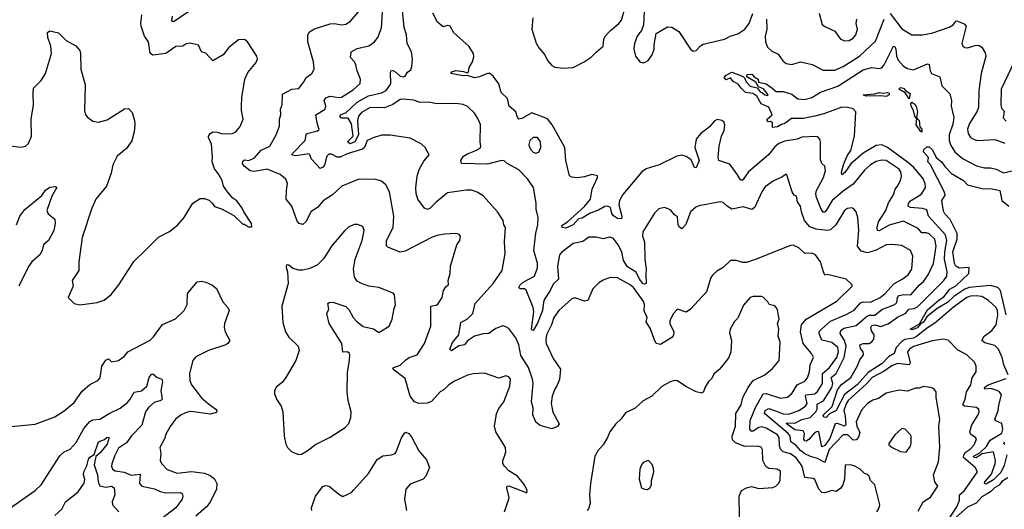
# Model space of a CAD drawing. Extents: x 1245432 to 1420865, y 606325 to 671314.
# Tile 296 of 382: x 1368823 to 1375711, y 644853 to 648281. Entities that reach past the tile are written whole.
import ezdxf

# ---------------------------------------------------------------- set-up
doc = ezdxf.new("R2010")
doc.units = 0

msp = doc.modelspace()

# ---------------------------------------------------------------- linework, layer by layer
at = {"layer": '0CON20XD'}
for points in [[(1374818.8, 644835), (1374835.4, 644864.6), (1374839.5, 644885), (1374806.2, 645025), (1374775.9, 645055.9), (1374765.9, 645085.9), (1374755, 645097.5), (1374733.9, 645103.9), (1374704.1, 645134.1), (1374665, 645156.2), (1374635, 645163.8), (1374597.5, 645162.5), (1374592.3, 645065), (1374581.8, 645025), (1374568.7, 645001.3), (1374535, 644977.2), (1374505, 644985.4), (1374455, 644968.2), (1374435, 644971.2), (1374414.8, 644994.8), (1374385, 645061.1), (1374375, 645068.2), (1374315, 645076.7), (1374296.7, 645155), (1374255, 645214.2), (1374215, 645241.4), (1374165, 645256.6), (1374145.3, 645275), (1374137.5, 645297.5), (1374136.5, 645355), (1374125.1, 645375.1), (1374045, 645422.2), (1374015, 645431.4), (1373995, 645426.7), (1373955, 645401.2), (1373940.7, 645400.7), (1373931.6, 645415), (1373933, 645475), (1373970.2, 645565), (1374025, 645662), (1374045, 645663.7), (1374145, 645631.5), (1374195, 645639.5), (1374225.8, 645664.2), (1374262.5, 645725), (1374315, 645750), (1374335, 645774.2), (1374348.8, 645815), (1374354.3, 645865.7), (1374375.6, 645915), (1374363.6, 645945), (1374303.1, 646015), (1374286.7, 646095), (1374293.2, 646145), (1374326, 646184), (1374540.1, 646309.9), (1374646.7, 646415), (1374646.7, 646425), (1374604.2, 646464.2), (1374475, 646496.7), (1374455, 646492.5), (1374446.7, 646515), (1374425, 646586.7), (1374390, 646635), (1374365, 646646.7), (1374315, 646643.8), (1374274.6, 646684.6), (1374235, 646702.2), (1374215, 646700), (1373976.4, 646603.6), (1373907.9, 646582.1), (1373881.1, 646581.1), (1373835, 646594), (1373796.1, 646593.9), (1373745, 646546), (1373699.7, 646520.3), (1373671.2, 646495), (1373659.2, 646475), (1373628.1, 646375), (1373515, 646254), (1373485, 646233.3), (1373425, 646254), (1373396, 646225), (1373370.5, 646175), (1373372.5, 646155), (1373399.2, 646095), (1373396.6, 646073.4), (1373385, 646056.2), (1373305, 646007.1), (1373275, 646014), (1373261.2, 646045), (1373236.7, 646116.7), (1373204.8, 646164.8), (1373212.9, 646195), (1373192.6, 646242.6), (1373195.2, 646285), (1373190.4, 646305), (1373116.6, 646405), (1373094.6, 646425), (1373005, 646473.9), (1372955, 646475.6), (1372905, 646457.1), (1372875, 646439.2), (1372832.6, 646397.4), (1372798, 646315), (1372775, 646310.6), (1372707.3, 646332.7), (1372685, 646325.7), (1372595, 646244.3), (1372558.8, 646195), (1372543.5, 646145), (1372509.6, 646075), (1372503.3, 646035), (1372506.9, 646015), (1372555, 645910), (1372607.3, 645835), (1372598.7, 645761.3), (1372581.3, 645718.7), (1372565.8, 645695), (1372547.9, 645645), (1372540.5, 645595), (1372552.3, 645532.3), (1372597.5, 645452.5), (1372586, 645434), (1372545, 645416.2), (1372465, 645440.8), (1372434.5, 645464.5), (1372413.3, 645515), (1372414.6, 645564.6), (1372404.7, 645605), (1372414.6, 645735), (1372409.7, 645765), (1372382.9, 645845), (1372329, 645929), (1372315.3, 646005), (1372295, 646054.3), (1372245, 646118.6), (1372225, 646131.9), (1372203.4, 646136.6), (1372155, 646118.9), (1372105, 646083.3), (1372065, 646080.9), (1372005, 646066.4), (1371956.6, 646033.4), (1371935, 646004.4), (1371895, 645997.3), (1371845, 645962.3), (1371831.9, 645975), (1371850, 646020), (1371895.6, 646075), (1371909.7, 646160.3), (1371955, 646186.9), (1371992.5, 646225), (1372008.6, 646295), (1372135, 646433.3), (1372198.1, 646525), (1372220, 646645), (1372215.6, 646725), (1372222.9, 646825), (1372210.8, 646845), (1372206.2, 646875), (1372165, 646936.7), (1372065, 647048), (1372024.3, 647074.3), (1371985, 647087.5), (1371947, 647087), (1371815, 647068.9), (1371736, 647004), (1371695, 646961.9), (1371675, 646952.2), (1371655, 646961.4), (1371608.2, 647025), (1371596.1, 647065), (1371595.3, 647104.7), (1371603.1, 647185), (1371617.9, 647232.1), (1371650, 647290), (1371686.7, 647335), (1371660, 647385), (1371632.4, 647412.4), (1371555, 647451.2), (1371415, 647472), (1371355, 647471.2), (1371295, 647454.4), (1371255, 647434.4), (1371235.9, 647385), (1371222.2, 647375), (1371115, 647342.4), (1371065, 647317.5), (1371045, 647318.6), (1371005, 647339.8), (1370985, 647339.1), (1370972.4, 647325), (1370955, 647261.2), (1370945, 647248.8), (1370925, 647240), (1370864.8, 647304.8), (1370854, 647334), (1370845, 647341.2), (1370755, 647328.4), (1370732.1, 647332.1), (1370728, 647335), (1370732.9, 647345), (1370820, 647435), (1370826.7, 647475), (1370835, 647484.4), (1370906.5, 647503.5), (1370918, 647512), (1370905.4, 647555.4), (1370894.5, 647615), (1370959.4, 647655), (1370964.5, 647675), (1370953.8, 647715), (1370965, 647733.5), (1370995, 647744.7), (1371055, 647735.3), (1371075, 647738.2), (1371155, 647788.8), (1371205.9, 647834.1), (1371207.8, 647865), (1371183.6, 647923.6), (1371174.4, 647964.4), (1371165, 647986.7), (1371137.5, 648015), (1371142.5, 648055), (1371185, 648080), (1371265, 648097.1), (1371305, 648125.6), (1371329.6, 648155), (1371355.3, 648224.7), (1371371.5, 648481.5)], [(1372414.1, 648294.1), (1372406.2, 648215), (1372436.6, 648116.6), (1372454.7, 648084.7), (1372496.7, 648035), (1372516.7, 647995), (1372545, 647960.6), (1372567.1, 647947.1), (1372625, 647940.5), (1372695, 647945.6), (1372772, 647985), (1372821.7, 648018.3), (1372855, 648054.3), (1372905.8, 648095), (1372910, 648145), (1372919.2, 648165), (1372955.5, 648204.5), (1373015.6, 648255), (1373032.4, 648277.6), (1373085.9, 648464.1)], [(1370065, 648377.3), (1369905, 648267.5), (1369895, 648266.2), (1369888.6, 648275), (1369892.8, 648305)], [(1368755, 647396.7), (1368835, 647388.8), (1368863.9, 647396.1), (1368885, 647413.3), (1368905.8, 647465), (1368902.9, 647585), (1368920, 647685), (1368917.7, 647762.3), (1368918.8, 647801.2), (1368974, 647855), (1369004.2, 647905), (1369046.2, 648045), (1369040, 648095), (1369020, 648155), (1369018.3, 648191.7), (1369035, 648202.5), (1369095, 648187.5), (1369147.5, 648135), (1369215, 648097.5), (1369243.3, 648065), (1369248.8, 648045), (1369250, 647935), (1369281.2, 647825), (1369275.7, 647645), (1369284, 647615), (1369297.3, 647597.3), (1369335, 647569.2), (1369375, 647564.4), (1369435, 647580), (1369556.4, 647656.4), (1369585, 647658.8), (1369611.2, 647631.2), (1369627.5, 647575), (1369629.2, 647545), (1369624.2, 647495), (1369607, 647433), (1369570.7, 647379.3), (1369505.7, 647325), (1369474.5, 647265.5), (1369463.4, 647206.6), (1369430.6, 647115), (1369356.9, 647025), (1369327.8, 646962.2), (1369260.9, 646755), (1369236.7, 646585), (1369237.5, 646525), (1369191.2, 646455), (1369196.2, 646415), (1369163.3, 646335), (1369203.9, 646293.9), (1369245, 646283.8), (1369365, 646302), (1369415, 646316.7), (1369464.1, 646355.9), (1369516.2, 646425), (1369622.5, 646587.5), (1369703.5, 646666.5), (1369795, 646757.5), (1369872.2, 646797.8), (1369927.6, 646842.4), (1369974.4, 646895.6), (1370035, 646996.7), (1370085, 647030), (1370115, 647030), (1370148.3, 647018.3), (1370172.5, 646995), (1370185, 646972.5), (1370235, 646956.7), (1370320.7, 646910.7), (1370385, 646850), (1370395, 646850), (1370425, 646830), (1370448.3, 646831.7), (1370446, 646855), (1370391.2, 646935), (1370380.7, 646960.7), (1370341.7, 647011.7), (1370315, 647031.2), (1370276.7, 647075), (1370250, 647115), (1370238.8, 647155), (1370211.2, 647205), (1370185.8, 647235.8), (1370170, 647285), (1370172.9, 647317.1), (1370165, 647410), (1370143.8, 647455), (1370144.1, 647465.9), (1370156.7, 647485), (1370175, 647496), (1370205, 647494.2), (1370235, 647483.3), (1370307.4, 647482.6), (1370335.4, 647494.6), (1370366.3, 647533.7), (1370386.9, 647585), (1370374.3, 647645), (1370374.4, 647675), (1370377.1, 647735), (1370397.5, 647865), (1370419.7, 647910.3), (1370478.3, 647981.7), (1370486.4, 648006.4), (1370483.3, 648025), (1370417.5, 648125), (1370395, 648142.5), (1370355, 648140), (1370286.7, 648085), (1370245.6, 648034.4), (1370175, 647993.3), (1370125.6, 648045.6), (1370096, 648056), (1370075, 648103.3), (1370015.8, 648115.8), (1369988.3, 648111.7), (1369965, 648094.2), (1369915, 648091.9), (1369845, 648042.9), (1369755, 648032.9), (1369737, 648047), (1369723.3, 648125), (1369695.7, 648165), (1369674.2, 648235), (1369670.8, 648255), (1369678.8, 648315)], [(1371525, 645899.5), (1371548, 645915), (1371605, 645935.8), (1371655.8, 646015), (1371699.4, 646135), (1371699.2, 646275), (1371737.8, 646282.2), (1371749.6, 646290.4), (1371779.4, 646335), (1371788, 646385), (1371805, 646411.2), (1371823.3, 646426.7), (1371821.2, 646455), (1371834, 646505), (1371838, 646555), (1371880.8, 646705), (1371901.2, 646735), (1371906.2, 646765), (1371895, 646778.8), (1371875, 646784), (1371795, 646779.2), (1371740.9, 646769.1), (1371705, 646757.1), (1371520.2, 646659.8), (1371485, 646654.5), (1371399.2, 646689.2), (1371388.8, 646698.8), (1371389.4, 646735), (1371435.6, 646825.6), (1371440.5, 646905), (1371409.4, 647075), (1371385.6, 647125.6), (1371355, 647151.2), (1371315, 647161.2), (1371195, 647163.8), (1371075.8, 647114.2), (1371012, 647055), (1370946.2, 647013.8), (1370905.8, 646965), (1370861.5, 646938.5), (1370824.3, 646865), (1370803.9, 646846.1), (1370778.8, 646855), (1370765, 646870), (1370726.4, 646976.4), (1370687.3, 647025), (1370688.8, 647085), (1370697.5, 647135), (1370685.8, 647165), (1370645, 647198.1), (1370555, 647234), (1370465, 647218.9), (1370435, 647223.4), (1370394.4, 647255), (1370382.9, 647275), (1370385, 647291.2), (1370395, 647299.4), (1370425.6, 647295.6), (1370465, 647314.5), (1370513.5, 647366.5), (1370572.9, 647395), (1370618.5, 647475), (1370640.6, 647535), (1370640, 647585), (1370649.2, 647615), (1370647.1, 647655), (1370658.6, 647685), (1370661.3, 647758.7), (1370726.5, 647793.5), (1370775, 647798), (1370812, 647845), (1370826.7, 647875), (1370866.2, 647905), (1370883.8, 647935), (1370878.6, 647985), (1370839.4, 648125), (1370839.4, 648175), (1370850.6, 648195), (1370884.6, 648215.4), (1370995, 648250.4), (1371025, 648253.8), (1371075, 648244.5), (1371105, 648249.1), (1371135, 648268.1), (1371194, 648335)], [(1375109.8, 644840.2), (1375144, 644905), (1375195, 644938.8), (1375245.8, 645015), (1375225.5, 645045), (1375216.9, 645095), (1375251.8, 645185), (1375261.3, 645288.7), (1375253.3, 645435), (1375260.5, 645485), (1375234.2, 645635), (1375234, 645675), (1375215, 645700), (1375196.1, 645706.1), (1375145, 645714), (1375115, 645702.5), (1375089.5, 645700.5), (1375035, 645680.6), (1374972.6, 645687.4), (1374885, 645667.5), (1374830.6, 645629.4), (1374791.5, 645618.5), (1374754.3, 645595), (1374711.9, 645548.1), (1374674.6, 645465.4), (1374678.7, 645435), (1374701.5, 645391.5), (1374691.4, 645358.6), (1374675, 645340.7), (1374655, 645336.4), (1374617.1, 645375), (1374585, 645374.6), (1374485, 645272.8), (1374455, 645181.5), (1374405, 645208.8), (1374355, 645222.6), (1374315, 645241.9), (1374285, 645265.7), (1374253.4, 645303.4), (1374217.1, 645325), (1374212.9, 645365), (1374198.4, 645385), (1374034.7, 645525), (1374039.3, 645545), (1374065, 645559.6), (1374121.9, 645538.1), (1374165, 645521.5), (1374205, 645519.1), (1374275, 645545.7), (1374321.5, 645575), (1374331.4, 645595), (1374319.6, 645645), (1374323.5, 645655), (1374385, 645662.8), (1374405, 645678), (1374438.6, 645735), (1374440.4, 645805), (1374488.5, 645845), (1374539.3, 645915), (1374551, 645955), (1374547.4, 645985), (1374505, 646021.1), (1374435, 646036.5), (1374416.9, 646085), (1374419.6, 646100.4), (1374431.5, 646115), (1374495, 646169.4), (1374605, 646216.8), (1374661.5, 646248.5), (1374705, 646299.7), (1374726.4, 646306.4), (1374775, 646304.1), (1374842.8, 646337.2), (1374877.9, 646365), (1374937.5, 646432.5), (1374995.8, 646464.2), (1375037.8, 646495), (1375063.5, 646535), (1375071.9, 646625), (1375055, 646666), (1374995, 646699.6), (1374925, 646708.1), (1374885, 646705.6), (1374815, 646667.1), (1374755, 646648.2), (1374709.7, 646659.8), (1374685.4, 646695.4), (1374692.5, 646805), (1374687.1, 646897.1), (1374674.5, 646935), (1374657.6, 646957.6), (1374645, 646964.5), (1374615, 646959.1), (1374594.4, 646945), (1374532, 646845), (1374495, 646808.9), (1374475, 646805.7), (1374395, 646814.6), (1374351.4, 646831.4), (1374312.7, 646875), (1374291.5, 646935), (1374285.4, 646975), (1374265.5, 647005), (1374256.7, 647045), (1374241.4, 647051.4), (1374227.5, 647075), (1374190, 647195), (1374185, 647200), (1374155, 647178.8), (1374097.6, 647152.4), (1374039.4, 647110.6), (1374014, 647076), (1373965, 646968.8), (1373947, 646953), (1373885, 646970.6), (1373805, 646954.4), (1373772, 646975), (1373745, 647002), (1373725.6, 647005.6), (1373575, 646977.5), (1373552.8, 646967.2), (1373516.5, 646935), (1373483.3, 646846.7), (1373455, 646816), (1373438.1, 646828.1), (1373428.8, 646845), (1373425, 646900), (1373404.3, 646915), (1373375, 646950.8), (1373335, 646967.1), (1373295, 646956), (1373264.6, 646925.4), (1373183.3, 646795), (1373180.5, 646765), (1373193.8, 646725), (1373196.1, 646605), (1373206, 646535), (1373203.4, 646496.6), (1373204.8, 646435.2), (1373195, 646428.4), (1373185, 646431.7), (1373159, 646465), (1373135, 646514.5), (1373075, 646550), (1373046.8, 646595), (1373035, 646656.7), (1373010.9, 646705), (1372975, 646751.4), (1372948.3, 646758.3), (1372905, 646747.1), (1372855, 646758.1), (1372805, 646757.5), (1372761.8, 646728.2), (1372695, 646713.8), (1372615, 646653.6), (1372600.7, 646635), (1372586.4, 646555), (1372593.6, 646465), (1372555, 646430), (1372534.2, 646385), (1372494.8, 646325.2), (1372486.8, 646303.2), (1372480.5, 646245), (1372445, 646155.8), (1372416, 646105), (1372407, 646107), (1372404.4, 646115), (1372419.7, 646235), (1372415.2, 646265.2), (1372367.5, 646387.5), (1372355, 646396.2), (1372325, 646395.7), (1372315.7, 646405), (1372325, 646424.3), (1372345, 646444.4), (1372424.6, 646485.4), (1372446.7, 646543.2), (1372446.4, 646576.4), (1372419.2, 646665), (1372433.2, 646786.8), (1372447.5, 646845), (1372449.4, 646895), (1372435.7, 646955), (1372436.8, 646996.8), (1372418, 647105), (1372375.8, 647165.8), (1372315, 647230), (1372233.3, 647275), (1372212.5, 647292.5), (1372194.4, 647294.4), (1372095, 647269), (1371914.3, 647274.3), (1371908.8, 647295), (1371928, 647325), (1371955, 647342.2), (1372014.5, 647365.5), (1372045, 647381.2), (1372050, 647395), (1372044.3, 647425), (1372046.8, 647546.8), (1372029.3, 647589.3), (1372005, 647626.2), (1371955, 647672), (1371925, 647685.8), (1371875, 647693.5), (1371740.9, 647690.9), (1371684.4, 647704.4), (1371625, 647700.5), (1371578.2, 647718.2), (1371505, 647725.2), (1371485, 647721.2), (1371432.6, 647687.4), (1371375, 647662.6), (1371275, 647665.5), (1371215, 647630.8), (1371192.3, 647605), (1371186.3, 647575), (1371192.3, 647475), (1371166.7, 647425), (1371135, 647411.2), (1371115.4, 647425), (1371156.5, 647465), (1371145, 647550.6), (1371121.7, 647591.7), (1371075, 647592), (1371062.9, 647605), (1371066.4, 647615), (1371108.3, 647631.7), (1371135, 647656.9), (1371185, 647702.1), (1371262.9, 647747.1), (1371355, 647767.8), (1371387.8, 647785), (1371418.5, 647831.5), (1371417.9, 647912.1), (1371423.3, 647926.7), (1371445, 647919.5), (1371485.8, 647885), (1371505, 647879.6), (1371520, 647885), (1371536.6, 647913.4), (1371559.5, 647930.5), (1371566.8, 647953.2), (1371570.6, 648005), (1371564, 648055), (1371534.3, 648115), (1371528.5, 648175), (1371512.1, 648225), (1371497.9, 648367.9)], [(1374490.6, 645349.4), (1374455, 645299.4), (1374435, 645291.2), (1374414.3, 645395), (1374405, 645398.4), (1374385, 645390), (1374345, 645343.1), (1374325, 645330), (1374315, 645333.9), (1374309.2, 645345), (1374314.1, 645385), (1374305, 645403.8), (1374245, 645410.5), (1374184.7, 645455), (1374195, 645459.2), (1374245, 645455.5), (1374295, 645482.4), (1374352.7, 645495), (1374393.1, 645535), (1374402.2, 645555), (1374401.7, 645588.3), (1374447.1, 645612.9), (1374504.3, 645705), (1374510.6, 645735), (1374501.1, 645775), (1374535.1, 645804.9), (1374590.1, 645915), (1374605.4, 645995), (1374594, 646034), (1374564.1, 646085), (1374567.5, 646105), (1374589.3, 646120.7), (1374675, 646139.4), (1374745, 646201.2), (1374765, 646212.3), (1374805, 646213.4), (1374855, 646252.8), (1374945, 646287.5), (1374959, 646301), (1374964.3, 646335), (1374975, 646350), (1375005, 646357.9), (1375056.4, 646355), (1375115, 646421.8), (1375145, 646446.9), (1375178.2, 646495), (1375216, 646575), (1375234.7, 646695), (1375224.2, 646745), (1375185, 646780.8), (1375165, 646788.1), (1375135, 646787.9), (1375108.9, 646818.9), (1375005, 646870.8), (1374905, 646841.6), (1374835, 646802.7), (1374824.7, 646804.7), (1374822.9, 646825), (1374832.2, 646865), (1374883.2, 646945), (1374901.6, 646998.4), (1374936.9, 647055), (1374947.9, 647095), (1374963.3, 647115), (1374984.6, 647155), (1374992, 647185), (1374987.1, 647215), (1374975.8, 647235), (1374885, 647294.3), (1374855, 647298.2), (1374815, 647288.1), (1374774.6, 647265), (1374732.8, 647227.2), (1374655, 647129.1), (1374585, 647081.1), (1374507.3, 647015), (1374464.6, 646945), (1374455, 646933.9), (1374445, 646934), (1374429.5, 646955), (1374397.3, 647035), (1374392.7, 647062.7), (1374398.1, 647085), (1374446.8, 647175), (1374460.9, 647225), (1374455.4, 647255.4), (1374434.2, 647274.2), (1374425, 647300), (1374425.8, 647425), (1374421.2, 647445), (1374408.3, 647458.3), (1374395, 647462), (1374295, 647457.5), (1374262.5, 647445), (1374175, 647430.9), (1374135, 647413.2), (1374105, 647391.2), (1374062.3, 647335), (1373922.5, 647215), (1373885, 647163.1), (1373875, 647155.6), (1373865, 647158.6), (1373845.5, 647195), (1373790.4, 647270.4), (1373714.3, 647295), (1373710.5, 647315), (1373716.2, 647395), (1373732.7, 647465), (1373750.6, 647505), (1373755.7, 647545), (1373748.8, 647565), (1373735.8, 647575.8), (1373705, 647582), (1373685, 647572), (1373649.1, 647530.9), (1373585, 647481.1), (1373555, 647444.3), (1373545.7, 647385), (1373576.4, 647295), (1373555, 647244.2), (1373545, 647245.8), (1373519.6, 647299.6), (1373485, 647322), (1373455, 647331.6), (1373421.4, 647325), (1373296, 647265), (1373205, 647236.2), (1373175, 647216.4), (1373042.9, 647057.1), (1373020, 647015), (1373014.1, 646984.1), (1373035.4, 646904.6), (1373032.7, 646887.3), (1373005, 646888.2), (1372978.1, 646908.1), (1372966, 646925), (1372956.5, 646966.5), (1372935, 646974.4), (1372916.7, 646973.3), (1372873, 646947), (1372815, 646927.1), (1372758.2, 646891.8), (1372733.5, 646886.5), (1372694.2, 646845), (1372645, 646820.3), (1372618.9, 646825), (1372615.9, 646835), (1372622.4, 646845), (1372655, 646864.7), (1372775, 646971.9), (1372816.9, 647025), (1372827.9, 647095), (1372865.8, 647175), (1372865, 647187.5), (1372825, 647196), (1372775, 647180), (1372723.2, 647173.2), (1372685, 647178.6), (1372668.6, 647188.6), (1372643.1, 647295), (1372637.1, 647385), (1372547.4, 647545), (1372515.5, 647585.5), (1372405, 647628.6), (1372335, 647589.1), (1372314, 647585), (1372302.4, 647602.4), (1372294, 647635), (1372247, 647675), (1372235, 647728.1), (1372191.4, 647771.4), (1372175, 647830.5), (1372135.6, 647885), (1372113.1, 647903.1), (1372095, 647904.4), (1372040.4, 647879.6), (1372005, 647873.5), (1371955, 647888.9), (1371925, 647888.2), (1371840, 647905), (1371846, 647915), (1371875, 647924.6), (1371928.3, 647918.3), (1371955, 647907.5), (1371964, 647915), (1371966.7, 647945), (1371991.9, 647985), (1371999.6, 648020.4), (1371996.9, 648045), (1371965, 648095.8), (1371859.5, 648189.5), (1371835, 648236), (1371819.3, 648240.7), (1371785, 648230), (1371745, 648263.3), (1371713, 648327)], [(1373192.5, 648335), (1373188, 648245), (1373174, 648205), (1373155, 648181.4), (1373142.9, 648165), (1373124.6, 648115), (1373118.9, 648075), (1373131.2, 648025), (1373164.1, 647984.1), (1373175, 647980), (1373195, 647981.2), (1373220, 647995), (1373247.5, 648035), (1373260.8, 648075), (1373260.8, 648105), (1373275.9, 648184.1), (1373355, 648230.8), (1373385, 648228.8), (1373435, 648198), (1373515, 648073.8), (1373535, 648061.2), (1373555, 648064), (1373585, 648096.7), (1373605, 648108.8), (1373755, 648144.2), (1373793.3, 648165), (1373848, 648182), (1373896.5, 648213.5), (1373927.1, 648255), (1373951.1, 648325)], [(1374415.5, 648325.5), (1374437, 648247), (1374455, 648232.5), (1374525, 648201.2), (1374565, 648143.8), (1374595, 648132.5), (1374625, 648135.6), (1374655, 648152.2), (1374672.5, 648175), (1374683.5, 648215), (1374675.6, 648255), (1374680, 648285)], [(1374912.9, 648322.9), (1374995, 648217.5), (1375065, 648174.4), (1375135.6, 648175.6), (1375205, 648186), (1375325, 648227.8), (1375354, 648245), (1375375, 648273.3), (1375385, 648271.2), (1375431.2, 648251.2), (1375443.8, 648235), (1375414, 648115), (1375421.2, 648095), (1375435, 648086), (1375455, 648084.3), (1375515, 648101.2), (1375535, 648100), (1375555, 648087.5), (1375578.5, 648048.5), (1375581.9, 648025), (1375549.5, 647905), (1375533.5, 647785), (1375530.7, 647665), (1375518.4, 647635), (1375467.5, 647555), (1375454.7, 647515), (1375457.5, 647485), (1375475.9, 647455.9), (1375501.1, 647441.1), (1375525, 647436.1), (1375645, 647442.1), (1375715, 647416.5)], [(1374048.8, 648285), (1374049.5, 648215), (1374039.1, 648165), (1374041.2, 648125), (1374055, 648087.5), (1374085, 648059.2), (1374130.3, 648040.3), (1374162.2, 647992.2), (1374185, 647974.3), (1374225, 647967.8), (1374285, 647985.7), (1374367.6, 647967.6), (1374445, 647927.7), (1374525, 647926.2), (1374585, 647952.8), (1374698.2, 648025), (1374810.8, 648129.2), (1374871, 648285)], [(1375738.9, 645795), (1375707.1, 645865), (1375695.3, 645915.3), (1375671.5, 645975), (1375645, 646000.8), (1375575, 646018.5), (1375553.3, 646035), (1375570, 646065), (1375623.2, 646105), (1375654, 646145), (1375666, 646215), (1375664, 646244), (1375655, 646266.5), (1375601.2, 646315), (1375555, 646342.1), (1375515, 646348.5), (1375475, 646345.7), (1375449.1, 646335), (1375355, 646268.9), (1375224.4, 646155.6), (1375175, 646124.5), (1375097.9, 646062.1), (1375075, 646052.5), (1375015, 646042.4), (1374995, 646029.1), (1374954.3, 645985), (1374940.7, 645945), (1374900.2, 645919.8), (1374857, 645875), (1374759.4, 645810.6), (1374681.5, 645725), (1374593.3, 645656.7), (1374535.1, 645544.9), (1374487.5, 645522.5), (1374465, 645496.4), (1374447.8, 645497.8), (1374445, 645512), (1374506.7, 645573.3), (1374545, 645689.8), (1374573, 645727), (1374637.8, 645775), (1374685, 645858.1), (1374700.7, 645899.3), (1374726.8, 645935), (1374724.6, 645954.6), (1374705, 645978.8), (1374701.2, 646005), (1374725, 646014.2), (1374765, 646013.3), (1374784.2, 646025), (1374799.4, 646045), (1374800.9, 646075), (1374782.7, 646102.7), (1374776.5, 646125), (1374785, 646139.5), (1374805, 646145.5), (1374845, 646133.8), (1374898.7, 646151.3), (1374965, 646199.2), (1375023.4, 646226.6), (1375044.5, 646255.5), (1375079.9, 646260.1), (1375105, 646271.4), (1375288, 646455), (1375308.8, 646485), (1375312.2, 646515), (1375292.9, 646605), (1375295.1, 646655), (1375309.5, 646735), (1375299.8, 646775), (1375181.8, 646905), (1375168.8, 646948.8), (1375138, 646958), (1375056.2, 646965), (1375039.2, 646975), (1375041.6, 646995), (1375055, 647012.5), (1375113, 647047), (1375135.4, 647065), (1375158.9, 647105), (1375158.7, 647135), (1375142.1, 647172.1), (1375075, 647247.5), (1375035, 647283), (1374895, 647386.2), (1374855, 647403.6), (1374815, 647399.3), (1374724.6, 647345.4), (1374638.2, 647271.8), (1374595, 647210), (1374574.4, 647194.4), (1374572.7, 647212.7), (1374586.8, 647265), (1374612.1, 647327.9), (1374636.9, 647365), (1374662.9, 647465), (1374672.1, 647635), (1374655, 647657.3), (1374615, 647667), (1374575, 647667.2), (1374448.7, 647621.3), (1374384.8, 647604.8), (1374305, 647588.1), (1374221.5, 647588.5), (1374175, 647553.5), (1374152.2, 647547.8), (1374125, 647530), (1374090, 647525), (1374089.3, 647559.3), (1374075, 647567.5), (1374060, 647565), (1374052.5, 647575), (1374053.3, 647585), (1374087.5, 647615), (1374065, 647667.5), (1374010.8, 647690.8), (1373980, 647745), (1373952, 647765), (1373901.5, 647771.5), (1373870.5, 647800.5), (1373850.4, 647830.4), (1373815, 647848.6), (1373795, 647873.3), (1373765, 647860.4), (1373751.1, 647875), (1373765, 647891.9), (1373805, 647913.8), (1373884, 647884), (1373894, 647874), (1373904.3, 647845), (1373932.5, 647815), (1373983.3, 647803.3), (1374003.8, 647775), (1374019.7, 647769.7), (1374035, 647754.3), (1374055, 647750), (1374060, 647755), (1374025.9, 647795.9), (1373990.7, 647810.7), (1373973.3, 647843.3), (1373910, 647880), (1373913, 647897), (1373945, 647899.2), (1373961.4, 647881.4), (1373990, 647865), (1373992.5, 647842.5), (1374045, 647832), (1374084.1, 647804.1), (1374115, 647778.8), (1374165, 647778.6), (1374225, 647759.2), (1374266.2, 647726.2), (1374315, 647721.5), (1374365, 647735.9), (1374425, 647772.5), (1374547.7, 647815), (1374725, 647930), (1374785, 647945.8), (1374835, 647938), (1374855, 647943.9), (1374871.2, 647965), (1374935, 648095.8), (1374945, 648094), (1374952.9, 648075), (1374958, 648025), (1374967.7, 647997.7), (1375005, 647956.4), (1375035, 647937.9), (1375075, 647930), (1375175, 647972), (1375185, 647967.5), (1375192.9, 647922.9), (1375203.1, 647903.1), (1375261.4, 647881.4), (1375275, 647816.7), (1375330.9, 647760.9), (1375342.3, 647712.3), (1375339.4, 647675), (1375358, 647595), (1375351.6, 647548.4), (1375326, 647475), (1375326.6, 647435), (1375333.8, 647403.8), (1375365, 647355.6), (1375419.1, 647309.1), (1375517.7, 647257.7), (1375573.9, 647243.9), (1375615, 647244.5), (1375655, 647233.5), (1375705, 647209.2), (1375775, 647224.8)], [(1375804.5, 648035), (1375690.3, 647795), (1375686.9, 647685), (1375692.1, 647662.1), (1375709.4, 647639.4), (1375703.7, 647593.7), (1375725, 647569.2)], [(1374885, 647743.7), (1374848.5, 647748.5), (1374745, 647744.8), (1374723.3, 647755), (1374805, 647761.2), (1374835, 647771.8), (1374865, 647765.9), (1374895, 647770), (1374906.7, 647766.7), (1374906.4, 647755), (1374885, 647743.7)], [(1375045, 647726), (1375018.6, 647768.6), (1374974.6, 647794.6), (1374984.4, 647805), (1375005, 647800.3), (1375022.1, 647782.1), (1375052.1, 647765), (1375045, 647726)], [(1375135, 647494.2), (1375125, 647499.2), (1375095.5, 647545), (1375098.3, 647588.3), (1375084.7, 647604.7), (1375075.3, 647645.2), (1375059.4, 647675), (1375058.1, 647691.9), (1375065, 647702.5), (1375085, 647690.3), (1375095, 647672.9), (1375105.2, 647634.8), (1375096.7, 647595), (1375115, 647575.7), (1375120.2, 647530.2), (1375135.4, 647515), (1375135, 647494.2)], [(1372435, 647346.2), (1372455, 647353.8), (1372469.2, 647385), (1372467.1, 647425), (1372445.4, 647455.4), (1372415, 647456.9), (1372392, 647435), (1372384.2, 647405.8), (1372387.5, 647395), (1372396, 647375), (1372415, 647353.8), (1372435, 647346.2)], [(1375725.5, 646215), (1375685.5, 646385.5), (1375665, 646405.9), (1375615, 646420), (1375465, 646407.1), (1375435, 646394.8), (1375358, 646342), (1375315, 646302.2), (1375241, 646259), (1375169.8, 646200.2), (1375145, 646162.9), (1375121.7, 646148.3), (1375105, 646124.3), (1375065, 646108.9), (1375051.9, 646115), (1375118.8, 646151.2), (1375175, 646250), (1375255, 646320.5), (1375288.9, 646341.1), (1375329.6, 646395), (1375371.8, 646418.2), (1375462.7, 646505), (1375466, 646546), (1375395, 646541.5), (1375372.6, 646555), (1375362.4, 646575), (1375350.8, 646655), (1375380.8, 646745), (1375381.6, 646785), (1375331.7, 646881.7), (1375295, 646921.6), (1375285, 646941.4), (1375274.2, 647015), (1375296.6, 647053.4), (1375293.9, 647073.9), (1375195.3, 647265), (1375175.9, 647285), (1375180, 647315), (1375145.5, 647355), (1375148.9, 647371.1), (1375168.8, 647391.2), (1375185, 647391.1), (1375208.5, 647368.5), (1375235, 647315.4), (1375273.7, 647283.7), (1375295, 647252.7), (1375342.9, 647202.9), (1375425.2, 647155.2), (1375455, 647125.5), (1375566.5, 647096.5), (1375615, 647098.5), (1375678.9, 647085), (1375694.6, 647014.6), (1375743.8, 646975)], [(1368802, 646845), (1368824.2, 646905), (1368858.9, 646951.1), (1368978.9, 647051.1), (1369003.7, 647086.3), (1369035, 647108.8), (1369073, 647113), (1369082.5, 647105), (1369048, 647045), (1369014, 646945), (1369022.3, 646922.3), (1369068, 646885), (1369071.4, 646855), (1369062.9, 646805), (1369024.3, 646735), (1368990.6, 646705), (1368981.4, 646665), (1368964.5, 646635), (1368907.5, 646585), (1368885, 646552.9), (1368817.8, 646415)], [(1370775, 645236.7), (1370795, 645240), (1370835, 645263.3), (1370891.7, 645308.3), (1370995, 645359.2), (1371101.2, 645425), (1371125.6, 645454.4), (1371139.2, 645495), (1371142.5, 645535), (1371120, 645615), (1371114.1, 645675.9), (1371116.4, 645813.6), (1371131.2, 645895), (1371132, 645935), (1371130, 645945), (1371117.5, 645955), (1371083.4, 645953.4), (1371077.5, 646015), (1370988.8, 646155), (1370972.5, 646225), (1370986.7, 646253.3), (1370980, 646295), (1370988.3, 646301.7), (1371015, 646302.5), (1371105, 646272.5), (1371125, 646252.5), (1371156, 646196), (1371183.3, 646165), (1371225, 646134), (1371297.7, 646117.7), (1371335, 646091.2), (1371408.8, 646135), (1371429.4, 646185), (1371442.1, 646257.9), (1371453.3, 646285), (1371444.2, 646354.2), (1371435, 646366.7), (1371335, 646406), (1371265, 646416), (1371214.2, 646434.2), (1371185, 646450), (1371165, 646477.5), (1371158.6, 646535), (1371169.5, 646605), (1371218.5, 646735), (1371234.2, 646805), (1371224.1, 646834.1), (1371186.1, 646846.1), (1371165, 646846), (1371125, 646831.2), (1371095, 646803.3), (1371003.8, 646695), (1370950.5, 646609.5), (1370905, 646561.2), (1370845, 646536.2), (1370805, 646526.7), (1370775, 646526.7), (1370735, 646538.8), (1370705, 646563.3), (1370690, 646565), (1370687.5, 646545), (1370696.7, 646515), (1370701.2, 646435), (1370657.5, 646275), (1370665, 646160), (1370682, 646095), (1370705, 646058.8), (1370771.2, 645995), (1370778.8, 645965), (1370756.2, 645895), (1370686.2, 645775), (1370658.3, 645741.7), (1370619.3, 645710.7), (1370606.7, 645685), (1370606.2, 645665), (1370618.8, 645625), (1370652, 645575), (1370663.8, 645535), (1370673.3, 645365), (1370685, 645310), (1370697.5, 645285), (1370726.4, 645256.4), (1370775, 645236.7)], [(1368765, 645433.8), (1368931.7, 645448.3), (1369069.1, 645500.9), (1369135, 645543.3), (1369205, 645601.9), (1369259.2, 645680.8), (1369315, 645727.5), (1369370, 645755), (1369387.3, 645772.7), (1369398.8, 645855), (1369425, 645897.5), (1369445, 645907.5), (1369465, 645886.7), (1369515, 645894), (1369556.7, 645925), (1369580, 645955), (1369735, 646037.1), (1369759.8, 646060.2), (1369822.9, 646147.1), (1369913.1, 646186.9), (1369974.3, 646245), (1369995.9, 646285.9), (1369996.2, 646365), (1370064.2, 646445.8), (1370095, 646451.2), (1370125, 646443.8), (1370166.7, 646425), (1370199.5, 646399.5), (1370244, 646305), (1370278.8, 646265), (1370288, 646245), (1370255.8, 646155), (1370254.2, 646125), (1370260, 646095), (1370293.3, 646035), (1370280, 646015), (1370264.2, 646005.8), (1370144.1, 645965.9), (1370055, 645921.9), (1370034.6, 645895), (1370010.5, 645805), (1370014.3, 645755), (1370024.3, 645725), (1370095, 645632.7), (1370145, 645592.2), (1370196.5, 645555), (1370201.9, 645545), (1370199.3, 645530.7), (1370155, 645520), (1370022.2, 645537.8), (1369995, 645534.4), (1369952, 645515), (1369914.2, 645485), (1369876.4, 645433.6), (1369843.1, 645375), (1369837.9, 645352.1), (1369804.6, 645285.4), (1369810.6, 645245), (1369805.7, 645195), (1369815.8, 645175), (1369855, 645131.4), (1369925, 645107.3), (1370025, 645117.8), (1370115, 645107.5), (1370155, 645090.9), (1370186.5, 645066.5), (1370202.5, 645035), (1370201.1, 644995), (1370156.8, 644903.2), (1370129.9, 644870.1), (1370054.5, 644805)], [(1373858.3, 644801.7), (1373856.2, 644945), (1373873.3, 644985), (1373907.5, 645005), (1373943.9, 645013.9), (1373995, 645000), (1374092.9, 645007.1), (1374112.5, 645015), (1374132.9, 645037.1), (1374143.2, 645056.8), (1374145, 645120), (1374122.5, 645135), (1374065, 645139.5), (1374042.7, 645152.7), (1374020.9, 645195), (1374018.8, 645268.8), (1374009.5, 645289.5), (1373986.3, 645296.3), (1373895, 645293.5), (1373829.9, 645319.9), (1373809.5, 645340.5), (1373807.4, 645365), (1373830, 645435), (1373832, 645525), (1373869.5, 645585), (1373881.2, 645635), (1373918.8, 645705), (1373955, 645754.4), (1374035, 645795.8), (1374089.8, 645840.2), (1374136.9, 645895), (1374142.7, 646022.7), (1374129.4, 646065), (1374134, 646115), (1374124.2, 646155), (1374135.8, 646185), (1374125, 646250), (1374116.1, 646266.1), (1374105, 646276.7), (1374067, 646287), (1374056.4, 646306.4), (1374025, 646337.5), (1374013, 646343), (1373955, 646343.3), (1373932.5, 646335), (1373887.7, 646282.3), (1373848.3, 646191.7), (1373825, 646167.5), (1373793.3, 646113.3), (1373789.3, 646089.3), (1373802.5, 646035), (1373798, 645955), (1373783.8, 645915), (1373743.8, 645865), (1373717.6, 645832.4), (1373679.5, 645800.5), (1373665, 645770), (1373642.7, 645747.3), (1373615.9, 645704.1), (1373606, 645675), (1373595, 645666.2), (1373555, 645676), (1373483, 645713), (1373425, 645751.9), (1373405, 645754.3), (1373373.4, 645746.6), (1373315, 645712.9), (1373245, 645645.7), (1373185, 645612.2), (1373127.8, 645562.2), (1373061.3, 645528.7), (1373032.1, 645487.9), (1372991.3, 645448.7), (1372951.1, 645395), (1372935.6, 645355), (1372905.8, 645305), (1372867.8, 645262.2), (1372845.7, 645225), (1372817.5, 645035), (1372810.6, 644955), (1372814, 644895), (1372803.6, 644856.4), (1372793.3, 644845)], [(1375327.9, 644792.1), (1375379.4, 644870.6), (1375396.9, 644915), (1375397.8, 644955), (1375432.5, 644985), (1375524, 645115), (1375508, 645145), (1375425.2, 645215.2), (1375427.7, 645235), (1375438.5, 645251.5), (1375473.2, 645275), (1375500.9, 645305), (1375515.7, 645345), (1375510, 645355), (1375476.4, 645376.4), (1375470, 645395), (1375484.7, 645445.3), (1375528.8, 645515), (1375535.6, 645535), (1375534.2, 645555), (1375515.3, 645565.3), (1375433.3, 645575), (1375421.1, 645585), (1375438.4, 645625), (1375447.2, 645675), (1375478.2, 645725), (1375486.1, 645773.9), (1375515.6, 645815), (1375515.6, 645855), (1375503.9, 645883.9), (1375450, 645935), (1375385, 645969.4), (1375318.3, 646038.3), (1375285, 646044.4), (1375207.3, 646032.7), (1375075, 645992.5), (1375048.2, 645975), (1375034.6, 645955), (1375052.4, 645877.6), (1375045, 645865.4), (1374965.3, 645874.7), (1374925, 645858.9), (1374870.3, 645819.7), (1374786.7, 645775), (1374748.2, 645731.8), (1374619.8, 645615), (1374605, 645592.8), (1374588.6, 645545), (1374599.1, 645505), (1374602.6, 645445), (1374593.4, 645436.6), (1374545, 645454.9), (1374527.9, 645452.1), (1374490.6, 645349.4)], [(1372214.3, 644835), (1372248.6, 644935), (1372230, 645005), (1372232.5, 645015), (1372245, 645017.5), (1372371.7, 644968.3), (1372373.3, 644985), (1372353.8, 645025), (1372306.7, 645085), (1372245, 645122), (1372214, 645155), (1372204, 645175), (1372204, 645195), (1372215.8, 645225), (1372224, 645255), (1372221.2, 645285), (1372154.3, 645395), (1372144.4, 645435), (1372158.3, 645521.7), (1372175, 645560), (1372210, 645605), (1372253.1, 645715), (1372257.1, 645765), (1372245, 645780), (1372225, 645787.1), (1372175, 645772.5), (1372075, 645807.5), (1371995, 645802.5), (1371955, 645791.9), (1371865, 645751.4), (1371825.5, 645724.5), (1371790, 645690), (1371764.3, 645675), (1371705, 645608.8), (1371673, 645597), (1371615, 645594), (1371585.7, 645605.7), (1371555.5, 645645.5), (1371519.1, 645769.1), (1371434.3, 645835), (1371440, 645845), (1371485, 645861.9), (1371525, 645899.5)], [(1368705, 644825.7), (1368931.4, 644985), (1368973.8, 645025), (1369105, 645228), (1369133.8, 645255), (1369176, 645275), (1369219.4, 645320.6), (1369271.9, 645418.1), (1369315, 645467.8), (1369335, 645479.5), (1369385, 645485.5), (1369452.7, 645527.3), (1369525, 645560.4), (1369577.9, 645602.1), (1369595.4, 645625), (1369625, 645672.9), (1369675, 645683.8), (1369713.8, 645715), (1369729.2, 645775), (1369745, 645800), (1369755, 645802.5), (1369785, 645776.7), (1369818, 645765), (1369821.4, 645745), (1369810.4, 645685), (1369819.2, 645625), (1369811.2, 645615), (1369765, 645600), (1369725, 645566.2), (1369703, 645535), (1369676.7, 645443.3), (1369605, 645366.9), (1369570.2, 645319.8), (1369515, 645281.1), (1369485.5, 645225), (1369468.1, 645171.9), (1369466.2, 645155), (1369473.5, 645135), (1369492.2, 645122.2), (1369555, 645112.7), (1369603.1, 645093.1), (1369665, 645100), (1369660.3, 645035), (1369676.6, 645016.6), (1369767.3, 644997.3), (1369805, 644977.9), (1369845, 644969.6), (1369945, 644971.1), (1369960, 644965), (1369964.2, 644945), (1369959.4, 644925), (1369915, 644862.9), (1369815, 644786.5)], [(1375728.2, 645235), (1375710, 645160), (1375688, 645112), (1375635, 645060.9), (1375585, 645029.5), (1375573.2, 645033.2), (1375574.8, 645045), (1375620.6, 645099.4), (1375647.1, 645175), (1375648.8, 645195), (1375635.6, 645255.6), (1375557.2, 645242.8), (1375515, 645212.9), (1375503.1, 645215), (1375495.4, 645225), (1375540.4, 645249.6), (1375587.7, 645292.3), (1375612.9, 645337.1), (1375694.1, 645385.9), (1375701, 645415), (1375695, 645453.1), (1375653.2, 645473.2), (1375644.7, 645484.8), (1375668.2, 645541.8), (1375672.6, 645582.6), (1375691.9, 645655), (1375678.6, 645675), (1375661.2, 645685), (1375615, 645698.5), (1375575, 645694.7), (1375572.6, 645705), (1375598.1, 645725), (1375725, 645769.2)], [(1375025, 645253.8), (1375055.7, 645295), (1375060.8, 645315), (1375058.8, 645365), (1375055.8, 645375.8), (1375017.5, 645415), (1374995, 645420), (1374946, 645375), (1374903.3, 645315), (1374903.3, 645305), (1374927.5, 645285), (1374985, 645258.8), (1375025, 645253.8)], [(1369069.7, 644810.3), (1369118.1, 644855), (1369144.3, 644905.7), (1369231.4, 644975), (1369275, 645036.2), (1369280, 645065), (1369270, 645095), (1369271, 645115), (1369292.1, 645157.9), (1369305.2, 645205), (1369315, 645218.4), (1369343.3, 645236.8), (1369375, 645325.7), (1369416.8, 645343.2), (1369435, 645357.8), (1369448.6, 645355), (1369435, 645309.6), (1369385, 645247.6), (1369356.8, 645223.2), (1369344.6, 645165), (1369367.4, 645095), (1369371.6, 645045), (1369385, 645017.5), (1369425, 645009), (1369465, 645014.6), (1369484.3, 645005), (1369488.1, 644955), (1369470, 644905), (1369472, 644885), (1369515.8, 644835.8)], [(1370867.5, 644845), (1370864.3, 644865), (1370893.3, 644945), (1370945, 645014), (1370965, 645020.6), (1370988.8, 645015), (1371055, 644960), (1371085, 644944), (1371145, 644972), (1371160.9, 644989.1), (1371262.9, 645105), (1371325, 645202.5), (1371362.6, 645227.4), (1371424.4, 645235.6), (1371448.8, 645245), (1371457.5, 645255), (1371495, 645353.8), (1371515, 645386.7), (1371525, 645393.8), (1371545, 645383.8), (1371567, 645357), (1371615, 645262.5), (1371669.7, 645199.7), (1371691.2, 645145), (1371664.2, 645085.8), (1371645.5, 645064.5), (1371555, 645029.4), (1371524.5, 644995), (1371514.6, 644925.4), (1371530, 644845)], [(1375715, 645307.3), (1375707.9, 645315), (1375712.7, 645325)], [(1373215, 644992.5), (1373232.5, 645005), (1373242.5, 645025), (1373243.3, 645055), (1373258.8, 645115), (1373258.3, 645138.3), (1373248.3, 645168.3), (1373225, 645192.5), (1373215, 645193.3), (1373185, 645180), (1373174.1, 645165.9), (1373161.2, 645135), (1373156.7, 645065), (1373172.5, 645005), (1373193.6, 644993.6), (1373215, 644992.5)], [(1375735.1, 645074.9), (1375695, 645047.2), (1375675, 645021.9), (1375642, 645005), (1375614.7, 644975), (1375591.2, 644961.2), (1375555, 644941.2), (1375515, 644896.9), (1375455, 644869.1), (1375375, 644797.8)]]:
    msp.add_lwpolyline(points, dxfattribs=at)

doc.saveas('drawing.dxf')
